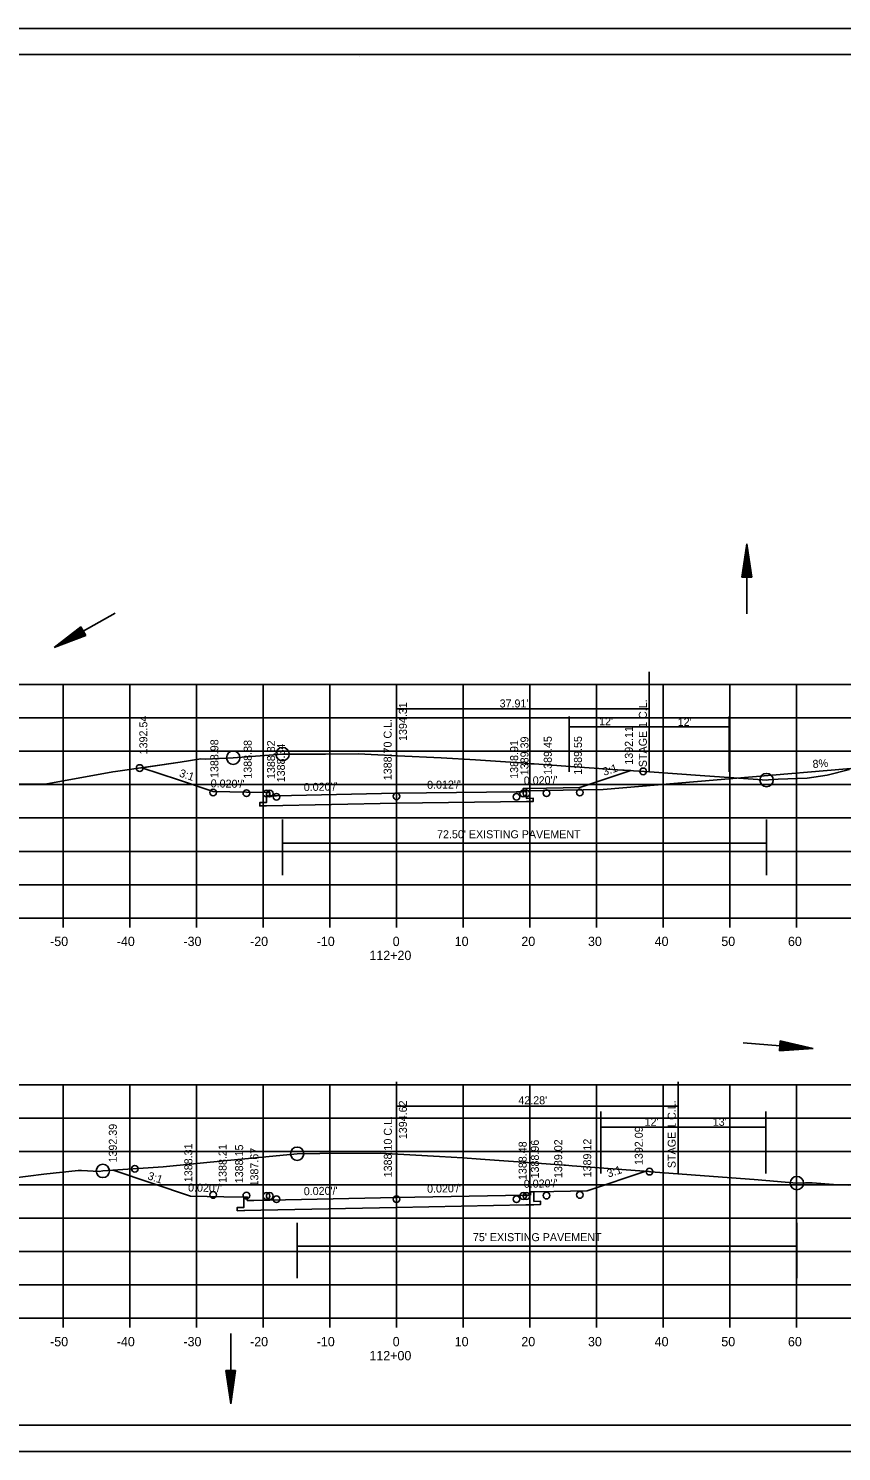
# Model space of a CAD drawing. Extents: x 1374311 to 1383814, y 384102 to 406278.
# Drawn here: x 1382665.6 to 1382787.6, y 387039.3 to 387252.6 of the extents above; entities that cross this region are included whole.
import ezdxf

# ---------------------------------------------------------------- set-up
doc = ezdxf.new("R2010")
doc.units = 0
for name, color, linetype in [('R_Axis', 7, 'Continuous'), ('R_Axis Annot', 7, 'Continuous'), ('R_Border', 7, 'Continuous'), ('R_Draft', 7, 'Continuous'), ('R_Exist Surface', 7, 'Continuous'), ('R_Fin Surface', 7, 'Continuous'), ('R_Grid', 7, 'Continuous'), ('R_No Plot', 7, 'Continuous'), ('R_Water', 7, 'Continuous'), ('R_Xsect Elev', 7, 'Continuous'), ('R_Xsect Slope', 7, 'Continuous')]:
    doc.layers.add(name, color=color, linetype=linetype)

msp = doc.modelspace()

# ---------------------------------------------------------------- linework, layer by layer
at = {"layer": 'R_Axis'}
for p, q in [((1382580.86, 387119.25), (1382860.86, 387119.25)), ((1382670.86, 387117.85), (1382670.86, 387119.25)), ((1382680.86, 387117.85), (1382680.86, 387119.25)), ((1382690.86, 387117.85), (1382690.86, 387119.25)), ((1382700.86, 387117.85), (1382700.86, 387119.25)), ((1382710.86, 387117.85), (1382710.86, 387119.25)), ((1382720.86, 387117.85), (1382720.86, 387119.25)), ((1382730.86, 387117.85), (1382730.86, 387119.25)), ((1382740.86, 387117.85), (1382740.86, 387119.25)), ((1382750.86, 387117.85), (1382750.86, 387119.25)), ((1382760.86, 387117.85), (1382760.86, 387119.25)), ((1382770.86, 387117.85), (1382770.86, 387119.25)), ((1382780.86, 387117.85), (1382780.86, 387119.25)), ((1382580.86, 387059.25), (1382860.86, 387059.25)), ((1382670.86, 387057.85), (1382670.86, 387059.25)), ((1382680.86, 387057.85), (1382680.86, 387059.25)), ((1382690.86, 387057.85), (1382690.86, 387059.25)), ((1382700.86, 387057.85), (1382700.86, 387059.25)), ((1382710.86, 387057.85), (1382710.86, 387059.25)), ((1382720.86, 387057.85), (1382720.86, 387059.25)), ((1382730.86, 387057.85), (1382730.86, 387059.25)), ((1382740.86, 387057.85), (1382740.86, 387059.25)), ((1382750.86, 387057.85), (1382750.86, 387059.25)), ((1382760.86, 387057.85), (1382760.86, 387059.25)), ((1382770.86, 387057.85), (1382770.86, 387059.25)), ((1382780.86, 387057.85), (1382780.86, 387059.25))]:
    msp.add_line(p, q, dxfattribs=at)
at = {"layer": 'R_Border'}
for p, q in [((1382562.86, 387248.71), (1382879.04, 387248.71)), ((1382715.38, 387248.45), (1382715.38, 387248.45)), ((1382715.38, 387248.45), (1382715.38, 387248.45)), ((1382879.04, 387043.25), (1382562.86, 387043.25))]:
    msp.add_line(p, q, dxfattribs=at)
at = {"layer": 'R_Draft'}
for p, q in [((1382772.7, 387170.35), (1382773.45, 387175.35)), ((1382772.83, 387170.35), (1382773.45, 387174.51)), ((1382772.96, 387170.35), (1382773.45, 387173.65)), ((1382774.2, 387170.35), (1382773.45, 387175.35)), ((1382774.08, 387170.35), (1382773.45, 387174.51)), ((1382773.95, 387170.35), (1382773.45, 387173.65)), ((1382773.08, 387170.35), (1382773.45, 387172.82)), ((1382773.21, 387170.35), (1382773.45, 387171.97)), ((1382773.83, 387170.35), (1382773.45, 387172.82)), ((1382773.7, 387170.35), (1382773.45, 387171.97)), ((1382772.7, 387170.35), (1382774.2, 387170.35)), ((1382773.34, 387170.35), (1382773.45, 387171.14)), ((1382773.57, 387170.35), (1382773.45, 387171.14)), ((1382673.51, 387162.91), (1382669.52, 387159.81)), ((1382674.24, 387161.61), (1382669.52, 387159.81)), ((1382673.57, 387162.81), (1382670.24, 387160.22)), ((1382674.18, 387161.72), (1382670.24, 387160.22)), ((1382673.63, 387162.69), (1382670.99, 387160.64)), ((1382674.12, 387161.83), (1382670.99, 387160.64)), ((1382673.69, 387162.59), (1382671.72, 387161.05)), ((1382674.06, 387161.94), (1382671.72, 387161.05)), ((1382673.75, 387162.47), (1382672.46, 387161.46)), ((1382673.99, 387162.05), (1382672.46, 387161.46)), ((1382673.82, 387162.36), (1382673.19, 387161.87)), ((1382673.93, 387162.16), (1382673.19, 387161.87)), ((1382674.24, 387161.61), (1382673.51, 387162.91)), ((1382778.44, 387100.85), (1382778.32, 387099.36)), ((1382778.32, 387099.36), (1382783.37, 387099.69)), ((1382778.33, 387099.48), (1382782.53, 387099.76)), ((1382778.34, 387099.61), (1382781.68, 387099.83)), ((1382778.35, 387099.74), (1382780.85, 387099.9)), ((1382778.36, 387099.86), (1382780, 387099.97)), ((1382778.37, 387099.99), (1382779.17, 387100.04)), ((1382778.39, 387100.22), (1382779.17, 387100.04)), ((1382778.4, 387100.35), (1382780, 387099.97)), ((1382778.41, 387100.48), (1382780.85, 387099.9)), ((1382778.42, 387100.6), (1382781.68, 387099.83)), ((1382778.43, 387100.73), (1382782.53, 387099.76)), ((1382778.44, 387100.85), (1382783.37, 387099.69)), ((1382695.24, 387051.44), (1382695.99, 387046.44)), ((1382696.74, 387051.44), (1382695.24, 387051.44)), ((1382695.36, 387051.44), (1382695.99, 387047.27)), ((1382695.49, 387051.44), (1382695.99, 387048.13)), ((1382695.62, 387051.44), (1382695.99, 387048.97)), ((1382695.74, 387051.44), (1382695.99, 387049.81)), ((1382695.87, 387051.44), (1382695.99, 387050.65)), ((1382696.74, 387051.44), (1382695.99, 387046.44)), ((1382696.23, 387051.44), (1382695.99, 387049.81)), ((1382696.49, 387051.44), (1382695.99, 387048.13)), ((1382696.61, 387051.44), (1382695.99, 387047.27)), ((1382696.36, 387051.44), (1382695.99, 387048.97)), ((1382696.11, 387051.44), (1382695.99, 387050.65))]:
    msp.add_line(p, q, dxfattribs=at)
at = {"layer": 'R_Exist Surface'}
for points in [[(1382663.38, 387139.34), (1382667.42, 387139.32), (1382668.18, 387139.34), (1382678.31, 387141.16), (1382678.7, 387141.21), (1382688.42, 387142.62), (1382691.49, 387143.13), (1382692.19, 387143.08), (1382696.37, 387143.29), (1382703.78, 387143.82), (1382710.21, 387143.84), (1382715.12, 387143.87), (1382721.02, 387143.56), (1382727.55, 387143.27), (1382732.72, 387142.96), (1382739.45, 387142.51), (1382741.06, 387142.39), (1382741.52, 387142.36), (1382746.3, 387142.04), (1382754.02, 387141.49), (1382758.85, 387141.17), (1382766.42, 387140.64), (1382775.07, 387140.02), (1382776.39, 387139.94), (1382776.68, 387139.96), (1382778.13, 387140.05), (1382782.49, 387140.23), (1382785.48, 387140.69), (1382788.84, 387141.5)], [(1382660.87, 387079.93), (1382667.97, 387080.86), (1382673.12, 387081.4), (1382673.63, 387081.41), (1382676.27, 387081.27), (1382676.81, 387081.33), (1382685.86, 387081.94), (1382695.45, 387082.9), (1382696.56, 387082.99), (1382705.97, 387083.92), (1382709.37, 387083.94), (1382718.43, 387084.02), (1382727.3, 387083.48), (1382730.81, 387083.29), (1382733.46, 387083.12), (1382742.61, 387082.44), (1382746.04, 387082.19), (1382746.25, 387082.18), (1382747.24, 387082.11), (1382758.71, 387081.24), (1382758.78, 387081.23), (1382759.04, 387081.21), (1382771.14, 387080.32), (1382774.53, 387080.03), (1382780.94, 387079.51), (1382782.22, 387079.54), (1382783.23, 387079.55), (1382786.45, 387079.29), (1382788.7, 387079.21)]]:
    msp.add_lwpolyline(points, dxfattribs=at)
at = {"layer": 'R_Fin Surface'}
for points in [[(1382682.68, 387141.79), (1382688.14, 387139.97), (1382693.35, 387138.23), (1382698.35, 387138.13), (1382701.35, 387138.07), (1382701.85, 387138.07), (1382701.86, 387137.57), (1382702.86, 387137.59), (1382720.86, 387137.95), (1382738.86, 387138.17), (1382739.86, 387138.15), (1382739.87, 387138.65), (1382740.37, 387138.65), (1382743.37, 387138.71), (1382748.37, 387138.81), (1382756.03, 387141.36)], [(1382740.37, 387138.66), (1382740.38, 387137.17), (1382741.38, 387137.21), (1382741.37, 387136.71), (1382740.37, 387136.7), (1382720.86, 387136.46), (1382701.35, 387136.07), (1382700.35, 387136.05), (1382700.36, 387136.55), (1382701.36, 387136.55), (1382701.35, 387138.08)], [(1382678.36, 387081.44), (1382689.98, 387077.57), (1382694.98, 387077.47), (1382697.98, 387077.41), (1382698.48, 387077.41), (1382698.49, 387076.91), (1382699.49, 387076.93)], [(1382739.96, 387077.73), (1382740.96, 387077.71), (1382740.97, 387078.21), (1382741.47, 387078.21), (1382744.47, 387078.27), (1382749.47, 387078.37), (1382758.44, 387081.36)], [(1382699.49, 387076.93), (1382720.86, 387077.35), (1382739.96, 387077.73)], [(1382741.47, 387078.23), (1382741.48, 387076.76), (1382742.48, 387076.8), (1382742.47, 387076.3), (1382741.47, 387076.28), (1382740.25, 387076.26)], [(1382698.13, 387075.4), (1382697.98, 387075.39), (1382696.98, 387075.37), (1382696.99, 387075.87), (1382697.99, 387075.87), (1382697.98, 387077.41)], [(1382740.25, 387076.26), (1382720.86, 387075.87), (1382697.98, 387075.41)]]:
    msp.add_lwpolyline(points, dxfattribs=at)
at = {"layer": 'R_Grid'}
for p, q in [((1382580.86, 387154.25), (1382860.86, 387154.25)), ((1382670.86, 387119.25), (1382670.86, 387154.25)), ((1382680.86, 387119.25), (1382680.86, 387154.25)), ((1382690.86, 387119.25), (1382690.86, 387154.25)), ((1382700.86, 387119.25), (1382700.86, 387154.25)), ((1382710.86, 387119.25), (1382710.86, 387154.25)), ((1382720.86, 387119.25), (1382720.86, 387154.25)), ((1382730.86, 387119.25), (1382730.86, 387154.25)), ((1382740.86, 387119.25), (1382740.86, 387154.25)), ((1382750.86, 387119.25), (1382750.86, 387154.25)), ((1382760.86, 387119.25), (1382760.86, 387154.25)), ((1382770.86, 387119.25), (1382770.86, 387154.25)), ((1382780.86, 387119.25), (1382780.86, 387154.25)), ((1382580.86, 387149.25), (1382860.86, 387149.25)), ((1382580.86, 387144.25), (1382860.86, 387144.25)), ((1382580.86, 387139.25), (1382860.86, 387139.25)), ((1382580.86, 387134.25), (1382860.86, 387134.25)), ((1382580.86, 387129.25), (1382860.86, 387129.25)), ((1382580.86, 387124.25), (1382860.86, 387124.25)), ((1382580.86, 387119.25), (1382860.86, 387119.25)), ((1382580.86, 387094.25), (1382860.86, 387094.25)), ((1382670.86, 387059.25), (1382670.86, 387094.25)), ((1382680.86, 387059.25), (1382680.86, 387094.25)), ((1382690.86, 387059.25), (1382690.86, 387094.25)), ((1382700.86, 387059.25), (1382700.86, 387094.25)), ((1382710.86, 387059.25), (1382710.86, 387094.25)), ((1382720.86, 387059.25), (1382720.86, 387094.25)), ((1382730.86, 387059.25), (1382730.86, 387094.25)), ((1382740.86, 387059.25), (1382740.86, 387094.25)), ((1382750.86, 387059.25), (1382750.86, 387094.25)), ((1382760.86, 387059.25), (1382760.86, 387094.25)), ((1382770.86, 387059.25), (1382770.86, 387094.25)), ((1382780.86, 387059.25), (1382780.86, 387094.25)), ((1382580.86, 387089.25), (1382860.86, 387089.25)), ((1382580.86, 387084.25), (1382860.86, 387084.25)), ((1382580.86, 387079.25), (1382860.86, 387079.25)), ((1382580.86, 387074.25), (1382860.86, 387074.25)), ((1382580.86, 387069.25), (1382860.86, 387069.25)), ((1382580.86, 387064.25), (1382860.86, 387064.25)), ((1382580.86, 387059.25), (1382860.86, 387059.25))]:
    msp.add_line(p, q, dxfattribs=at)
at = {"layer": 'R_No Plot'}
for p, q in [((1382550.46, 387252.61), (1382883.79, 387252.61)), ((1382550.46, 387039.28), (1382883.79, 387039.28))]:
    msp.add_line(p, q, dxfattribs=at)
for points in [[(1382550.45, 387252.61), (1382883.79, 387252.61), (1382883.79, 387039.27), (1382550.45, 387039.27)], [(1382796.78, 387248.71), (1382796.78, 387238.83), (1382832.51, 387238.83), (1382832.51, 387235.91), (1382855.71, 387235.91), (1382855.71, 387212.7), (1382879.04, 387212.7), (1382879.04, 387043.25), (1382562.86, 387043.25), (1382562.86, 387248.71)], [(1382682.68, 387141.79), (1382688.42, 387142.62), (1382691.49, 387143.13), (1382692.19, 387143.08), (1382696.37, 387143.29), (1382703.78, 387143.82), (1382710.21, 387143.84), (1382715.12, 387143.87), (1382721.02, 387143.56), (1382727.55, 387143.27), (1382732.72, 387142.96), (1382739.45, 387142.51), (1382741.06, 387142.39), (1382741.52, 387142.36), (1382746.3, 387142.04), (1382754.02, 387141.49), (1382756.03, 387141.36), (1382748.37, 387138.81), (1382743.37, 387138.71), (1382740.37, 387138.65), (1382740.38, 387137.17), (1382741.38, 387137.21), (1382741.37, 387136.71), (1382740.37, 387136.7), (1382720.86, 387136.46), (1382701.35, 387136.07), (1382700.35, 387136.05), (1382700.36, 387136.55), (1382701.36, 387136.55), (1382701.35, 387138.07), (1382698.35, 387138.13), (1382693.35, 387138.23), (1382688.14, 387139.97)]]:
    msp.add_lwpolyline(points, close=True, dxfattribs=at)
for centre, radius in [((1382696.37, 387143.29), 1), ((1382703.78, 387143.82), 1), ((1382682.34, 387141.74), 0.5), ((1382757.87, 387141.24), 0.5), ((1382776.39, 387139.94), 1), ((1382693.35, 387138.07), 0.5), ((1382698.35, 387137.97), 0.5), ((1382701.35, 387137.91), 0.5), ((1382701.85, 387137.91), 0.5), ((1382702.86, 387137.43), 0.5), ((1382720.86, 387137.5), 0.5), ((1382738.86, 387137.43), 0.5), ((1382739.87, 387137.91), 0.5), ((1382740.37, 387137.91), 0.5), ((1382743.37, 387137.97), 0.5), ((1382748.37, 387138.07), 0.5), ((1382705.97, 387083.92), 1), ((1382676.81, 387081.33), 1), ((1382681.61, 387081.66), 0.5), ((1382758.83, 387081.23), 0.5), ((1382780.94, 387079.51), 1), ((1382693.35, 387077.74), 0.5), ((1382698.35, 387077.64), 0.5), ((1382701.35, 387077.58), 0.5), ((1382701.85, 387077.58), 0.5), ((1382739.87, 387077.58), 0.5), ((1382740.37, 387077.58), 0.5), ((1382743.37, 387077.64), 0.5), ((1382748.37, 387077.74), 0.5), ((1382702.86, 387077.1), 0.5), ((1382720.86, 387077.1), 0.5), ((1382738.86, 387077.1), 0.5)]:
    msp.add_circle(centre, radius, dxfattribs=at)
at = {"layer": 'R_Water'}
for p, q in [((1382773.45, 387164.84), (1382773.45, 387175.35)), ((1382678.67, 387164.96), (1382669.52, 387159.81)), ((1382758.77, 387141.18), (1382758.77, 387156.17)), ((1382720.86, 387140.48), (1382720.86, 387154.25)), ((1382720.86, 387150.59), (1382758.77, 387150.59)), ((1382746.77, 387141.18), (1382746.77, 387149.48)), ((1382770.77, 387141.18), (1382770.77, 387149.48)), ((1382746.77, 387147.93), (1382770.77, 387147.93)), ((1382703.78, 387125.69), (1382703.78, 387134.01)), ((1382776.39, 387125.69), (1382776.39, 387134.01)), ((1382703.78, 387130.48), (1382776.39, 387130.48)), ((1382772.9, 387100.56), (1382783.37, 387099.69)), ((1382720.86, 387080.93), (1382720.86, 387094.71)), ((1382763.14, 387080.93), (1382763.14, 387094.71)), ((1382720.86, 387091.05), (1382763.14, 387091.05)), ((1382751.53, 387080.93), (1382751.53, 387090.24)), ((1382776.28, 387080.93), (1382776.28, 387090.24)), ((1382751.53, 387087.91), (1382776.28, 387087.91)), ((1382705.97, 387065.26), (1382705.97, 387073.58)), ((1382780.94, 387065.26), (1382780.94, 387073.58)), ((1382705.97, 387070.05), (1382780.94, 387070.05)), ((1382695.99, 387056.95), (1382695.99, 387046.44))]:
    msp.add_line(p, q, dxfattribs=at)
msp.add_lwpolyline([(1382739.87, 387138.3), (1382751.87, 387138.54), (1382810.85, 387143.51)], dxfattribs=at)

# ---------------------------------------------------------------- texts
at = {"layer": 'R_Axis Annot'}
for s, p in [('-50', (1382668.9, 387115.05)), ('-40', (1382678.9, 387115.05)), ('-30', (1382688.9, 387115.05)), ('-20', (1382698.9, 387115.05)), ('-10', (1382708.9, 387115.05)), ('0', (1382720.3, 387115.05)), ('10', (1382729.6, 387115.05)), ('20', (1382739.6, 387115.05)), ('30', (1382749.6, 387115.05)), ('40', (1382759.6, 387115.05)), ('50', (1382769.6, 387115.05)), ('60', (1382779.6, 387115.05)), ('112+20', (1382716.8, 387112.95)), ('-50', (1382668.9, 387055.05)), ('-40', (1382678.9, 387055.05)), ('-30', (1382688.9, 387055.05)), ('-20', (1382698.9, 387055.05)), ('-10', (1382708.9, 387055.05)), ('0', (1382720.3, 387055.05)), ('10', (1382729.6, 387055.05)), ('20', (1382739.6, 387055.05)), ('30', (1382749.6, 387055.05)), ('40', (1382759.6, 387055.05)), ('50', (1382769.6, 387055.05)), ('60', (1382779.6, 387055.05)), ('112+00', (1382716.8, 387052.95))]:
    msp.add_text(s, height=1.4, dxfattribs=at).set_placement(p)
at = {"layer": 'R_Water'}
for s, p in [("37.91'", (1382736.34, 387150.82)), ("12'", (1382751.27, 387148.14)), ("12'", (1382763.06, 387148.04)), ("72.50' EXISTING PAVEMENT", (1382726.96, 387131.21)), ("42.28'", (1382739.15, 387091.33)), ("12'", (1382758.1, 387088.1)), ("13'", (1382768.32, 387088.1)), ("75' EXISTING PAVEMENT", (1382732.34, 387070.81))]:
    msp.add_text(s, height=1.2, dxfattribs=at).set_placement(p)
for s, rotation, p in [('STAGE 1 C.L.', 90, (1382758.43, 387141.87)), ('8%', 4.8203, (1382783.35, 387141.73)), ('STAGE 1 C.L.', 90, (1382762.76, 387081.76))]:
    msp.add_text(s, height=1.2, rotation=rotation, dxfattribs=at).set_placement(p)
at = {"layer": 'R_Xsect Elev'}
for s, p in [('1394.31', (1382722.43, 387145.8)), ('1392.54', (1382683.49, 387143.79)), ('1388.70 C.L.', (1382720.14, 387139.91)), ('1388.98', (1382694.15, 387140.24)), ('1389.39', (1382740.67, 387140.66)), ('1389.45', (1382744.17, 387140.72)), ('1389.55', (1382748.69, 387140.73)), ('1392.11', (1382756.33, 387142.24)), ('1388.88', (1382699.15, 387140.14)), ('1388.82', (1382702.65, 387140.08)), ('1388.34', (1382704.13, 387139.6)), ('1388.91', (1382739.12, 387140.12)), ('1394.62', (1382722.43, 387086.1)), ('1392.39', (1382678.91, 387082.6)), ('1388.10 C.L.', (1382720.17, 387080.38)), ('1392.09', (1382757.82, 387082.22)), ('1388.31', (1382690.24, 387079.65)), ('1388.21', (1382695.38, 387079.55)), ('1388.15', (1382697.86, 387079.49)), ('1387.67', (1382700.14, 387079.01)), ('1388.48', (1382740.39, 387079.97)), ('1388.96', (1382742.23, 387080.21)), ('1389.02', (1382745.73, 387080.27)), ('1389.12', (1382750.09, 387080.37))]:
    msp.add_text(s, height=1.2, rotation=90, dxfattribs=at).set_placement(p)
at = {"layer": 'R_Xsect Slope'}
for s, rotation, p in [('3:1', 18.4349, (1382752.03, 387140.56)), ('3:1', 341.5651, (1382688.18, 387140.49)), ("0.020'/'", 358.8542, (1382692.98, 387138.85)), ("0.020'/'", 1.1458, (1382706.97, 387138.28)), ("0.012'/'", 0.6875, (1382725.47, 387138.62)), ("0.020'/'", 1.1458, (1382739.98, 387139.25)), ('3:1', 18.4349, (1382752.67, 387080.33)), ('3:1', 341.5651, (1382683.44, 387080.12)), ("0.020'/'", 1.1458, (1382739.98, 387078.8)), ("0.020'/'", 358.8542, (1382689.59, 387078.26)), ("0.020'/'", 1.1458, (1382706.97, 387077.69)), ("0.020'/'", 1.1458, (1382725.47, 387078.06))]:
    msp.add_text(s, height=1.2, rotation=rotation, dxfattribs=at).set_placement(p)

doc.saveas('drawing.dxf')
